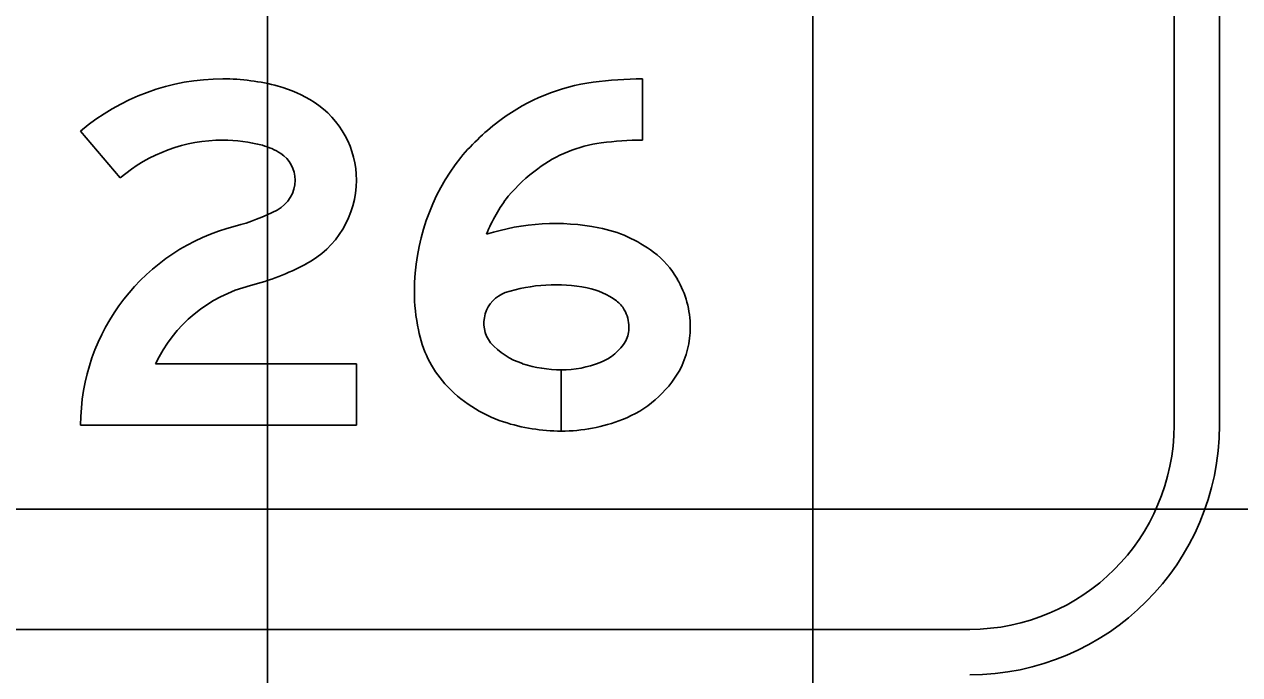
# Model space of a CAD drawing. Extents: x 1797809 to 2198143, y 249608 to 1237864.
# Drawn here: x 2195285.892 to 2195290.348, y 1237279.498 to 1237281.885 of the extents above; entities that cross this region are included whole.
import ezdxf

# ---------------------------------------------------------------- set-up
doc = ezdxf.new("R2010")
doc.units = 0
for name, color, linetype in [('GSBWFILL', 7, 'Continuous'), ('GSCOLORFILL', 7, 'Continuous'), ('GSOUTLINE', 7, 'Continuous'), ('GSSHT', 7, 'Continuous')]:
    doc.layers.add(name, color=color, linetype=linetype)

msp = doc.modelspace()

# ---------------------------------------------------------------- linework, layer by layer
at = {"layer": 'GSBWFILL'}
for points in [[(2195288.1581, 1237281.6845), (2195288.1581, 1237281.4598)], [(2195286.2439, 1237281.3217), (2195286.0985, 1237281.4931)], [(2195286.3734, 1237280.6387), (2195287.11, 1237280.6387), (2195287.11, 1237280.4139), (2195286.0985, 1237280.4139)], [(2195287.861, 1237280.6169), (2195287.861, 1237280.3921)], [(2195287.861, 1237280.3921), (2195287.861, 1237280.6169)]]:
    msp.add_lwpolyline(points, dxfattribs=at)
for centre, major_axis, start_param, end_param in [((2195286.6199, 1237280.8788), (0, 0.8057), 0, 0.70376), ((2195286.6199, 1237280.8952), (0, 0.7894), 6.02311, 6.283185), ((2195286.7051, 1237281.2154), (0, 0.458), 5.706931, 6.02311), ((2195288.0749, 1237280.95), (0, 0.729), 0.134155, 0.638471), ((2195288.1581, 1237280.334), (0, 1.3506), 6.283185, 6.41734), ((2195286.7686, 1237281.3132), (0, 0.3413), 4.712389, 5.706931), ((2195288.172, 1237280.8192), (0, 0.8919), 0.638464, 0.866813), ((2195286.6199, 1237280.8788), (0, 0.5809), 0, 0.70376), ((2195286.6199, 1237280.8952), (0, 0.5646), 6.02311, 6.283185), ((2195286.7051, 1237281.2154), (0, 0.2332), 5.706931, 6.02311), ((2195288.0749, 1237280.95), (0, 0.5042), 0.134155, 0.638471), ((2195288.1581, 1237280.334), (0, 1.1258), 0, 0.134155), ((2195286.7686, 1237281.3132), (0, 0.1165), 4.712389, 5.706931), ((2195288.1187, 1237280.9047), (0, 0.7965), 0.905406, 1.570796), ((2195288.172, 1237280.8192), (0, 0.6671), 0.638461, 0.860244), ((2195286.761, 1237281.3132), (0, 0.1241), 3.626327, 4.712389), ((2195286.761, 1237281.3132), (0, 0.3489), 3.626327, 4.712389), ((2195288.1187, 1237280.9047), (0, 0.5717), 0.912917, 1.195206), ((2195286.4911, 1237281.8259), (0, 0.7036), 3.392123, 3.626327), ((2195287.8395, 1237280.3257), (0, 0.8282), 6.090019, 6.593179), ((2195286.8524, 1237280.4139), (0, 0.7539), 0.25053, 1.570796), ((2195287.9051, 1237280.6612), (0, 0.4864), 5.634496, 6.090017), ((2195287.9968, 1237280.7821), (0, 0.3347), 5.237857, 5.634492), ((2195286.4911, 1237281.8259), (0, 0.9283), 3.392123, 3.626327), ((2195287.9821, 1237280.7736), (0, 0.3516), 4.712389, 5.237857), ((2195286.8524, 1237280.4139), (0, 0.5291), 0.25053, 1.132058), ((2195287.9876, 1237280.9047), (0, 0.6654), 1.570796, 1.784619), ((2195287.6966, 1237280.7883), (0, 0.1194), 0.35159, 2.216564), ((2195287.8395, 1237280.3257), (0, 0.6034), 6.090019, 6.593179), ((2195287.9051, 1237280.6612), (0, 0.2616), 5.6345, 6.090015), ((2195287.9968, 1237280.7821), (0, 0.1099), 5.237857, 5.634492), ((2195287.9821, 1237280.7736), (0, 0.1268), 4.712389, 5.237857), ((2195287.9944, 1237280.7736), (0, 0.1145), 4.261086, 4.712389), ((2195287.9944, 1237280.7736), (0, 0.3393), 4.229443, 4.712389), ((2195287.7324, 1237280.8347), (0, 0.4014), 1.748918, 2.304124), ((2195287.933, 1237280.8222), (0, 0.1917), 3.51487, 4.172439), ((2195287.8048, 1237280.8999), (0, 0.274), 2.304124, 2.823757), ((2195287.861, 1237281.0706), (0, 0.4538), 2.823757, 3.141593), ((2195287.861, 1237281.0062), (0, 0.3894), 3.141673, 3.514879), ((2195287.933, 1237280.8222), (0, 0.4165), 3.514875, 4.194509), ((2195287.8048, 1237280.8999), (0, 0.4988), 2.304124, 2.823757), ((2195287.861, 1237281.0706), (0, 0.6785), 2.823757, 3.141593), ((2195287.861, 1237281.0062), (0, 0.6141), 3.141643, 3.514879)]:
    msp.add_ellipse(centre, major_axis=major_axis, ratio=0.999996, start_param=start_param, end_param=end_param, dxfattribs=at)
at = {"layer": 'GSCOLORFILL'}
for p, q in [((2195290.1074, 1237285.5838), (2195290.1074, 1237280.4139)), ((2195290.2739, 1237280.4139), (2195290.2739, 1237285.5838)), ((2195289.3582, 1237279.6647), (2195281.7008, 1237279.6647))]:
    msp.add_line(p, q, dxfattribs=at)
for points in [[(2195288.1581, 1237281.6845), (2195288.1581, 1237281.4598)], [(2195286.2439, 1237281.3217), (2195286.0985, 1237281.4931)], [(2195286.3734, 1237280.6387), (2195287.11, 1237280.6387), (2195287.11, 1237280.4139), (2195286.0985, 1237280.4139)], [(2195287.861, 1237280.6169), (2195287.861, 1237280.3921)], [(2195287.861, 1237280.3921), (2195287.861, 1237280.6169)]]:
    msp.add_lwpolyline(points, dxfattribs=at)
for radius in [0.9158, 0.7493]:
    msp.add_arc((2195289.3582, 1237280.4139), radius, 270, 0, dxfattribs=at)
for centre, major_axis, start_param, end_param in [((2195286.6199, 1237280.8788), (0, 0.8057), 0, 0.70376), ((2195286.6199, 1237280.8952), (0, 0.7894), 6.02311, 6.283185), ((2195286.7051, 1237281.2154), (0, 0.458), 5.706931, 6.02311), ((2195288.0749, 1237280.95), (0, 0.729), 0.134155, 0.638471), ((2195288.1581, 1237280.334), (0, 1.3506), 6.283185, 6.41734), ((2195286.7686, 1237281.3132), (0, 0.3413), 4.712389, 5.706931), ((2195288.172, 1237280.8192), (0, 0.8919), 0.638464, 0.866813), ((2195286.6199, 1237280.8788), (0, 0.5809), 0, 0.70376), ((2195286.6199, 1237280.8952), (0, 0.5646), 6.02311, 6.283185), ((2195286.7051, 1237281.2154), (0, 0.2332), 5.706931, 6.02311), ((2195288.0749, 1237280.95), (0, 0.5042), 0.134155, 0.638471), ((2195288.1581, 1237280.334), (0, 1.1258), 0, 0.134155), ((2195286.7686, 1237281.3132), (0, 0.1165), 4.712389, 5.706931), ((2195288.1187, 1237280.9047), (0, 0.7965), 0.905406, 1.570796), ((2195288.172, 1237280.8192), (0, 0.6671), 0.638461, 0.860244), ((2195286.761, 1237281.3132), (0, 0.1241), 3.626327, 4.712389), ((2195286.761, 1237281.3132), (0, 0.3489), 3.626327, 4.712389), ((2195288.1187, 1237280.9047), (0, 0.5717), 0.912917, 1.195206), ((2195286.4911, 1237281.8259), (0, 0.7036), 3.392123, 3.626327), ((2195287.8395, 1237280.3257), (0, 0.8282), 6.090019, 6.593179), ((2195286.8524, 1237280.4139), (0, 0.7539), 0.25053, 1.570796), ((2195287.9051, 1237280.6612), (0, 0.4864), 5.634496, 6.090017), ((2195287.9968, 1237280.7821), (0, 0.3347), 5.237857, 5.634492), ((2195286.4911, 1237281.8259), (0, 0.9283), 3.392123, 3.626327), ((2195287.9821, 1237280.7736), (0, 0.3516), 4.712389, 5.237857), ((2195286.8524, 1237280.4139), (0, 0.5291), 0.25053, 1.132058), ((2195287.9876, 1237280.9047), (0, 0.6654), 1.570796, 1.784619), ((2195287.6966, 1237280.7883), (0, 0.1194), 0.35159, 2.216564), ((2195287.8395, 1237280.3257), (0, 0.6034), 6.090019, 6.593179), ((2195287.9051, 1237280.6612), (0, 0.2616), 5.6345, 6.090015), ((2195287.9968, 1237280.7821), (0, 0.1099), 5.237857, 5.634492), ((2195287.9821, 1237280.7736), (0, 0.1268), 4.712389, 5.237857), ((2195287.9944, 1237280.7736), (0, 0.1145), 4.261086, 4.712389), ((2195287.9944, 1237280.7736), (0, 0.3393), 4.229443, 4.712389), ((2195287.7324, 1237280.8347), (0, 0.4014), 1.748918, 2.304124), ((2195287.933, 1237280.8222), (0, 0.1917), 3.51487, 4.172439), ((2195287.8048, 1237280.8999), (0, 0.274), 2.304124, 2.823757), ((2195287.861, 1237281.0706), (0, 0.4538), 2.823757, 3.141593), ((2195287.861, 1237281.0062), (0, 0.3894), 3.141673, 3.514879), ((2195287.933, 1237280.8222), (0, 0.4165), 3.514875, 4.194509), ((2195287.8048, 1237280.8999), (0, 0.4988), 2.304124, 2.823757), ((2195287.861, 1237281.0706), (0, 0.6785), 2.823757, 3.141593), ((2195287.861, 1237281.0062), (0, 0.6141), 3.141643, 3.514879)]:
    msp.add_ellipse(centre, major_axis=major_axis, ratio=0.999996, start_param=start_param, end_param=end_param, dxfattribs=at)
at = {"layer": 'GSOUTLINE'}
for points in [[(2195288.1581, 1237281.6845), (2195288.1581, 1237281.4598)], [(2195286.2439, 1237281.3217), (2195286.0985, 1237281.4931)], [(2195286.3734, 1237280.6387), (2195287.11, 1237280.6387), (2195287.11, 1237280.4139), (2195286.0985, 1237280.4139)]]:
    msp.add_lwpolyline(points, dxfattribs=at)
for centre, major_axis, start_param, end_param in [((2195286.6199, 1237280.8788), (0, 0.8057), 0, 0.70376), ((2195286.6199, 1237280.8952), (0, 0.7894), 6.02311, 6.283185), ((2195286.7051, 1237281.2154), (0, 0.458), 5.706931, 6.02311), ((2195288.0749, 1237280.95), (0, 0.729), 0.134155, 0.638471), ((2195288.1581, 1237280.334), (0, 1.3506), 6.283185, 6.41734), ((2195286.7686, 1237281.3132), (0, 0.3413), 4.712389, 5.706931), ((2195288.172, 1237280.8192), (0, 0.8919), 0.638464, 0.866813), ((2195286.6199, 1237280.8788), (0, 0.5809), 0, 0.70376), ((2195286.6199, 1237280.8952), (0, 0.5646), 6.02311, 6.283185), ((2195286.7051, 1237281.2154), (0, 0.2332), 5.706931, 6.02311), ((2195288.0749, 1237280.95), (0, 0.5042), 0.134155, 0.638471), ((2195288.1581, 1237280.334), (0, 1.1258), 0, 0.134155), ((2195286.7686, 1237281.3132), (0, 0.1165), 4.712389, 5.706931), ((2195288.1187, 1237280.9047), (0, 0.7965), 0.905406, 1.570796), ((2195288.172, 1237280.8192), (0, 0.6671), 0.638461, 0.860244), ((2195286.761, 1237281.3132), (0, 0.1241), 3.626327, 4.712389), ((2195286.761, 1237281.3132), (0, 0.3489), 3.626327, 4.712389), ((2195288.1187, 1237280.9047), (0, 0.5717), 0.912917, 1.195206), ((2195286.4911, 1237281.8259), (0, 0.7036), 3.392123, 3.626327), ((2195287.8395, 1237280.3257), (0, 0.8282), 6.090019, 6.593179), ((2195286.8524, 1237280.4139), (0, 0.7539), 0.25053, 1.570796), ((2195287.9051, 1237280.6612), (0, 0.4864), 5.634496, 6.090017), ((2195287.9968, 1237280.7821), (0, 0.3347), 5.237857, 5.634492), ((2195286.4911, 1237281.8259), (0, 0.9283), 3.392123, 3.626327), ((2195287.9821, 1237280.7736), (0, 0.3516), 4.712389, 5.237857), ((2195286.8524, 1237280.4139), (0, 0.5291), 0.25053, 1.132058), ((2195287.9876, 1237280.9047), (0, 0.6654), 1.570796, 1.784619), ((2195287.6966, 1237280.7883), (0, 0.1194), 0.35159, 2.216564), ((2195287.8395, 1237280.3257), (0, 0.6034), 6.090019, 6.593179), ((2195287.9051, 1237280.6612), (0, 0.2616), 5.6345, 6.090015), ((2195287.9968, 1237280.7821), (0, 0.1099), 5.237857, 5.634492), ((2195287.9821, 1237280.7736), (0, 0.1268), 4.712389, 5.237857), ((2195287.9944, 1237280.7736), (0, 0.1145), 4.261086, 4.712389), ((2195287.9944, 1237280.7736), (0, 0.3393), 4.229443, 4.712389), ((2195287.7324, 1237280.8347), (0, 0.4014), 1.748918, 2.304124), ((2195287.933, 1237280.8222), (0, 0.1917), 3.51487, 4.172439), ((2195287.8048, 1237280.8999), (0, 0.274), 2.304124, 2.823757), ((2195287.861, 1237281.0706), (0, 0.4538), 2.823757, 3.141593), ((2195287.861, 1237281.0062), (0, 0.3894), 3.141593, 3.514879), ((2195287.933, 1237280.8222), (0, 0.4165), 3.514875, 4.194509), ((2195287.8048, 1237280.8999), (0, 0.4988), 2.304124, 2.823757), ((2195287.861, 1237281.0706), (0, 0.6785), 2.823757, 3.141593), ((2195287.861, 1237281.0062), (0, 0.6141), 3.141593, 3.514879)]:
    msp.add_ellipse(centre, major_axis=major_axis, ratio=0.999996, start_param=start_param, end_param=end_param, dxfattribs=at)
at = {"layer": 'GSSHT'}
for p, q in [((2195286.7834, 1237258.1062), (2195286.7834, 1237318.1062)), ((2195288.7834, 1237258.1062), (2195288.7834, 1237318.1062)), ((2195238.7834, 1237280.1062), (2195368.7834, 1237280.1062))]:
    msp.add_line(p, q, dxfattribs=at)

doc.saveas('drawing.dxf')
